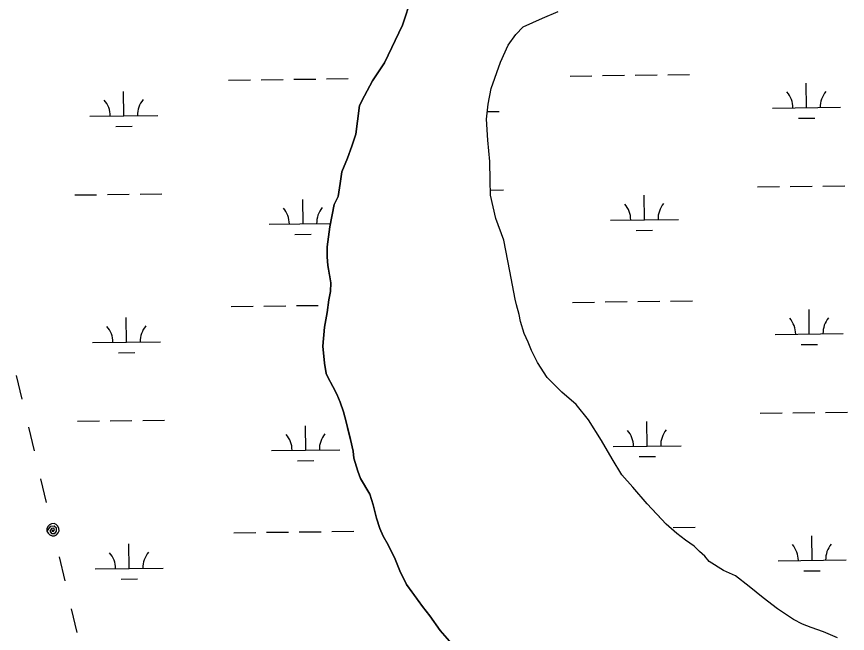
# Model space of a CAD drawing. Extents: x 3694830 to 3732949, y 415201 to 440970.
# Drawn here: x 3725976 to 3727197, y 427603 to 428510 of the extents above; entities that cross this region are included whole.
import ezdxf

# ---------------------------------------------------------------- set-up
doc = ezdxf.new("R2010")
doc.units = 0
for name, color, linetype in [('V-TOPO-SHOR', 7, 'Continuous'), ('V-UTIL-LINE', 7, 'Continuous'), ('V-WETL-SWMP', 7, 'Continuous')]:
    doc.layers.add(name, color=color, linetype=linetype)

msp = doc.modelspace()

# ---------------------------------------------------------------- linework, layer by layer
at = {"layer": 'V-TOPO-SHOR'}
for points in [[(3726516.9, 428441.9), (3726543.4, 428497.1), (3726556.7, 428537.8)], [(3726673.7, 428404), (3726687.7, 428442.7), (3726698.8, 428467.5), (3726709.9, 428483.4), (3726721, 428494.4), (3726749.4, 428507.5), (3726772.3, 428517.1)], [(3726573, 427642.5), (3726560.1, 427660.3), (3726549.5, 427674.9), (3726539.6, 427695.1), (3726532.9, 427712.1), (3726522.2, 427733.1), (3726515.1, 427745.7), (3726510, 427757.2), (3726505.2, 427772.6), (3726500.5, 427792), (3726495.4, 427807.4), (3726481.5, 427830.7), (3726477.6, 427841.4), (3726472.1, 427860.8), (3726470.9, 427870.7), (3726466.9, 427888.1), (3726464.2, 427899.5), (3726460.6, 427914.2), (3726456.7, 427928.8), (3726451.9, 427943), (3726446.8, 427954.5), (3726440.9, 427965.9), (3726433.8, 427979.4), (3726431.4, 427984.9), (3726428.6, 428000.3), (3726426.3, 428025.3), (3726429, 428053.3), (3726432.6, 428074.7), (3726435, 428093.2), (3726437.8, 428105.5), (3726438.2, 428118.1), (3726436.2, 428130), (3726433.8, 428143.8), (3726432.6, 428156.5), (3726432.6, 428171.1), (3726436.6, 428200.8), (3726442.9, 428233.6), (3726448.9, 428245.4), (3726452, 428264.4), (3726454.4, 428281.4), (3726462.7, 428301.6), (3726469.1, 428319), (3726474.6, 428336.8), (3726477.4, 428356.1), (3726480.1, 428378.7), (3726487.7, 428393.3), (3726499.5, 428415), (3726516.9, 428441.9)], [(3727183.1, 427596.6), (3727162.5, 427605.3), (3727144.4, 427611.6), (3727131.7, 427616.8), (3727118.3, 427623.5), (3727094.6, 427639.3), (3727073.6, 427655.1), (3727053.1, 427671.8), (3727032.9, 427687.6), (3727015.5, 427695.5), (3726994.2, 427708.9), (3726987.8, 427716.4), (3726980.3, 427723.2), (3726972, 427731.1), (3726959.4, 427740.2), (3726946.7, 427749.7), (3726931.3, 427763.5), (3726917.9, 427777.8), (3726903.3, 427793.2), (3726882.3, 427818.1), (3726865.7, 427836.3), (3726851.5, 427859.6), (3726836.1, 427886.5), (3726816.7, 427916.9), (3726798.6, 427939.5), (3726777.6, 427957.7), (3726756.3, 427979), (3726741.7, 428001.2), (3726733, 428019), (3726728.2, 428031.2), (3726722.3, 428043.9), (3726716.8, 428061.3), (3726715.2, 428071.5), (3726711.2, 428085.8), (3726709.3, 428094.5), (3726701.4, 428135.2), (3726692.3, 428181.1), (3726680.8, 428212.7), (3726673, 428247.1), (3726672.2, 428268.8), (3726671.8, 428296.5), (3726669, 428328.1), (3726667.1, 428359), (3726669.4, 428380.7), (3726673.7, 428404)], [(3726788.8, 427406.7), (3726774.6, 427420.9), (3726757.2, 427439.5), (3726740.2, 427452.5), (3726721.6, 427468.4), (3726705.4, 427485), (3726688.8, 427504.4), (3726678.5, 427516.2), (3726665.5, 427530.8), (3726647.7, 427549), (3726629.9, 427570.8), (3726616.1, 427587.8), (3726599, 427607.3), (3726583.5, 427628.6), (3726573, 427642.5)]]:
    msp.add_lwpolyline(points, dxfattribs=at)
at = {"layer": 'V-UTIL-LINE'}
for points in [[(3725984.4, 427947.4), (3725976.1, 427982.3)], [(3726002.3, 427871.4), (3725994, 427906.3)], [(3726020.2, 427795.4), (3726011.9, 427830.3)], [(3726029.6, 427755.4), (3726027.7, 427753.2), (3726030, 427752.9), (3726031.8, 427755), (3726030.8, 427757.8), (3726027.5, 427757.2), (3726024.9, 427753.2), (3726027.5, 427749.9), (3726032.4, 427749.7), (3726035, 427753.5), (3726034.9, 427757.9), (3726031.1, 427760.8), (3726025.6, 427759.9), (3726020.8, 427753.3), (3726022.3, 427750.1), (3726024.9, 427747.7), (3726028.2, 427746.5), (3726031.7, 427746.6), (3726034.9, 427748.1), (3726037.3, 427750.6), (3726038.5, 427753.9), (3726038.4, 427757.4), (3726036.9, 427760.6), (3726034.3, 427763), (3726031.1, 427764.3), (3726027.5, 427764.1), (3726024.3, 427762.7), (3726022, 427760.1), (3726020.7, 427756.8), (3726020.8, 427753.3)], [(3726047.3, 427680.4), (3726039, 427715.3)], [(3726065.2, 427604.4), (3726056.9, 427639.3)]]:
    msp.add_lwpolyline(points, dxfattribs=at)
at = {"layer": 'V-WETL-SWMP'}
for p, q in [((3726556.7, 428537.8), (3726543.4, 428497.1)), ((3726543.4, 428497.1), (3726516.9, 428441.9)), ((3726516.9, 428441.9), (3726499.5, 428415)), ((3726287.8, 428416.3), (3726319.8, 428416.7)), ((3726335.8, 428416.9), (3726367.8, 428417.3)), ((3726383.8, 428417.5), (3726415.8, 428417.8)), ((3726431.8, 428418), (3726463.8, 428418.4)), ((3726499.5, 428415), (3726487.7, 428393.3)), ((3726789.7, 428422.3), (3726821.7, 428422.7)), ((3726837.7, 428422.9), (3726869.7, 428423.3)), ((3726885.7, 428423.4), (3726917.7, 428423.8)), ((3726933.7, 428424), (3726965.6, 428424.4)), ((3727137.6, 428375.7), (3727137.1, 428411.7)), ((3726133.8, 428363.7), (3726133.4, 428399.7)), ((3726487.7, 428393.3), (3726480.1, 428378.7)), ((3726480.1, 428378.7), (3726477.4, 428356.1)), ((3726668.3, 428370.1), (3726685.7, 428370.3)), ((3727087.6, 428375.1), (3727187.6, 428376.3)), ((3726083.8, 428363.1), (3726183.8, 428364.3)), ((3726477.4, 428356.1), (3726474.6, 428336.8)), ((3727125.7, 428360.1), (3727149.7, 428360.4)), ((3726122, 428348.2), (3726146, 428348.4)), ((3726474.6, 428336.8), (3726469.1, 428319)), ((3726469.1, 428319), (3726462.7, 428301.6)), ((3726462.7, 428301.6), (3726454.4, 428281.4)), ((3726454.4, 428281.4), (3726452, 428264.4)), ((3726452, 428264.4), (3726448.9, 428245.4)), ((3726672.7, 428254.7), (3726691.7, 428254.9)), ((3727065.5, 428259.4), (3727097.5, 428259.8)), ((3727113.5, 428260), (3727145.5, 428260.4)), ((3727161.5, 428260.5), (3727193.5, 428260.9)), ((3726061.8, 428247.4), (3726093.8, 428247.8)), ((3726109.8, 428248), (3726141.8, 428248.4)), ((3726157.8, 428248.6), (3726189.8, 428249)), ((3726448.9, 428245.4), (3726442.9, 428233.6)), ((3726899, 428211), (3726898.6, 428247)), ((3726397.2, 428205), (3726396.7, 428241)), ((3726442.9, 428233.6), (3726436.6, 428200.8)), ((3726849, 428210.4), (3726949, 428211.6)), ((3726347.2, 428204.4), (3726437.5, 428205.5)), ((3726436.6, 428200.8), (3726432.6, 428171.1)), ((3726887.2, 428195.4), (3726911.2, 428195.7)), ((3726385.3, 428189.4), (3726409.3, 428189.7)), ((3726432.6, 428171.1), (3726432.6, 428156.5)), ((3726432.6, 428156.5), (3726433.8, 428143.8)), ((3726433.8, 428143.8), (3726438.2, 428118.1)), ((3726438.2, 428118.1), (3726437.8, 428105.5)), ((3726437.8, 428105.5), (3726435, 428093.2)), ((3726291.8, 428083.7), (3726323.8, 428084)), ((3726339.8, 428084.2), (3726371.8, 428084.6)), ((3726387.8, 428084.8), (3726419.7, 428085.2)), ((3726435, 428093.2), (3726432.6, 428074.7)), ((3726793.6, 428089.6), (3726825.6, 428090)), ((3726841.6, 428090.2), (3726873.6, 428090.6)), ((3726889.6, 428090.8), (3726921.6, 428091.2)), ((3726937.6, 428091.4), (3726969.6, 428091.7)), ((3726432.6, 428074.7), (3726429, 428053.3)), ((3727141.5, 428043.1), (3727141.1, 428079)), ((3726137.8, 428031.1), (3726137.4, 428067.1)), ((3726429, 428053.3), (3726426.3, 428025.3)), ((3727091.5, 428042.5), (3727191.5, 428043.6)), ((3726087.8, 428030.5), (3726187.8, 428031.7)), ((3726426.3, 428025.3), (3726428.6, 428000.3)), ((3727129.7, 428027.5), (3727153.7, 428027.8)), ((3726126, 428015.5), (3726150, 428015.8)), ((3726428.6, 428000.3), (3726431.4, 427984.9)), ((3726431.4, 427984.9), (3726433.8, 427979.4)), ((3726433.8, 427979.4), (3726440.9, 427965.9)), ((3726440.9, 427965.9), (3726446.8, 427954.5)), ((3726446.8, 427954.5), (3726451.9, 427943)), ((3726451.9, 427943), (3726456.7, 427928.8)), ((3726456.7, 427928.8), (3726460.6, 427914.2)), ((3727069.5, 427926.8), (3727101.5, 427927.1)), ((3727117.5, 427927.3), (3727149.5, 427927.7)), ((3727165.5, 427927.9), (3727197.5, 427928.3)), ((3726065.8, 427914.8), (3726097.8, 427915.2)), ((3726113.8, 427915.4), (3726145.7, 427915.7)), ((3726161.7, 427915.9), (3726193.7, 427916.3)), ((3726460.6, 427914.2), (3726466.9, 427888.1)), ((3726903, 427878.3), (3726902.6, 427914.3)), ((3726401.1, 427872.3), (3726400.7, 427908.3)), ((3726466.9, 427888.1), (3726470.9, 427870.7)), ((3726853, 427877.7), (3726953, 427878.9)), ((3726351.1, 427871.8), (3726451.1, 427872.9)), ((3726470.9, 427870.7), (3726472.1, 427860.8)), ((3726389.3, 427856.8), (3726413.3, 427857.1)), ((3726472.1, 427860.8), (3726477.6, 427841.4)), ((3726891.2, 427862.8), (3726915.2, 427863)), ((3726477.6, 427841.4), (3726481.5, 427830.7)), ((3726481.5, 427830.7), (3726495.4, 427807.4)), ((3726495.4, 427807.4), (3726500.5, 427792)), ((3726500.5, 427792), (3726505.2, 427772.6)), ((3726505.2, 427772.6), (3726510, 427757.2)), ((3726510, 427757.2), (3726515.1, 427745.7)), ((3726941.6, 427758.7), (3726973.6, 427759.1)), ((3726295.7, 427751), (3726327.7, 427751.4)), ((3726343.7, 427751.6), (3726375.7, 427752)), ((3726391.7, 427752.2), (3726423.7, 427752.5)), ((3726439.7, 427752.7), (3726471.7, 427753.1)), ((3726515.1, 427745.7), (3726522.2, 427733.1)), ((3727145.5, 427710.4), (3727145.1, 427746.4)), ((3726141.7, 427698.4), (3726141.3, 427734.4)), ((3726522.2, 427733.1), (3726532.9, 427712.1)), ((3726532.9, 427712.1), (3726539.6, 427695.1)), ((3727095.5, 427709.8), (3727195.5, 427711)), ((3726091.8, 427697.8), (3726191.7, 427699)), ((3726539.6, 427695.1), (3726549.5, 427674.9)), ((3727133.7, 427694.8), (3727157.7, 427695.1)), ((3726129.9, 427682.9), (3726153.9, 427683.1)), ((3726549.5, 427674.9), (3726573, 427642.5)), ((3726573, 427642.5), (3726583.5, 427628.6)), ((3726583.5, 427628.6), (3726599, 427607.3)), ((3726599, 427607.3), (3726616.1, 427587.8))]:
    msp.add_line(p, q, dxfattribs=at)
msp.add_lwpolyline([(3727183.1, 427596.6), (3727162.5, 427605.3), (3727144.4, 427611.6), (3727131.7, 427616.8), (3727118.3, 427623.5), (3727094.6, 427639.3), (3727073.6, 427655.1), (3727053.1, 427671.8), (3727032.9, 427687.6), (3727015.5, 427695.5), (3726994.2, 427708.9), (3726987.8, 427716.4), (3726980.3, 427723.2), (3726972, 427731.1), (3726959.4, 427740.2), (3726946.7, 427749.7), (3726931.3, 427763.5), (3726903.3, 427793.2), (3726882.3, 427818.1), (3726865.7, 427836.3), (3726851.5, 427859.6), (3726836.1, 427886.5), (3726816.7, 427916.9), (3726798.6, 427939.5), (3726777.6, 427957.7), (3726756.3, 427979), (3726741.7, 428001.2), (3726733, 428019), (3726728.2, 428031.2), (3726722.3, 428043.9), (3726716.8, 428061.3), (3726715.2, 428071.5), (3726711.2, 428085.8), (3726709.3, 428094.5), (3726701.4, 428135.2), (3726692.3, 428181.1), (3726680.8, 428212.7), (3726673, 428247.1), (3726672.2, 428268.8), (3726671.8, 428296.5), (3726669, 428328.1), (3726667.1, 428359), (3726669.4, 428380.7), (3726673.7, 428404), (3726687.7, 428442.7), (3726698.8, 428467.5), (3726709.9, 428483.4), (3726721, 428494.4), (3726749.4, 428507.5), (3726772.3, 428517.1)], dxfattribs=at)
for centre, start, end in [((3727082.3, 428375.5), 359.9115, 41.4552), ((3727192.8, 428376.8), 139.9115, 181.4552), ((3726078.6, 428363.5), 359.9115, 41.4552), ((3726189, 428364.9), 139.9115, 181.4552), ((3726843.8, 428210.8), 359.9115, 41.4552), ((3726954.3, 428212.1), 139.9115, 181.4552), ((3726341.9, 428204.8), 359.9115, 41.4552), ((3726452.4, 428206.1), 139.9115, 181.4552), ((3727086.3, 428042.9), 359.9115, 41.4552), ((3727196.8, 428044.2), 139.9115, 181.4552), ((3726082.5, 428030.9), 359.9115, 41.4552), ((3726193, 428032.2), 139.9115, 181.4552), ((3726847.8, 427878.1), 359.9115, 41.4552), ((3726958.2, 427879.5), 139.9115, 181.4552), ((3726345.9, 427872.2), 359.9115, 41.4552), ((3726456.4, 427873.5), 139.9115, 181.4552), ((3727090.2, 427710.2), 359.9115, 41.4552), ((3727200.7, 427711.5), 139.9115, 181.4552), ((3726086.5, 427698.2), 359.9115, 41.4552), ((3726197, 427699.6), 139.9115, 181.4552)]:
    msp.add_arc(centre, 35.2, start, end, dxfattribs=at)

doc.saveas('drawing.dxf')
